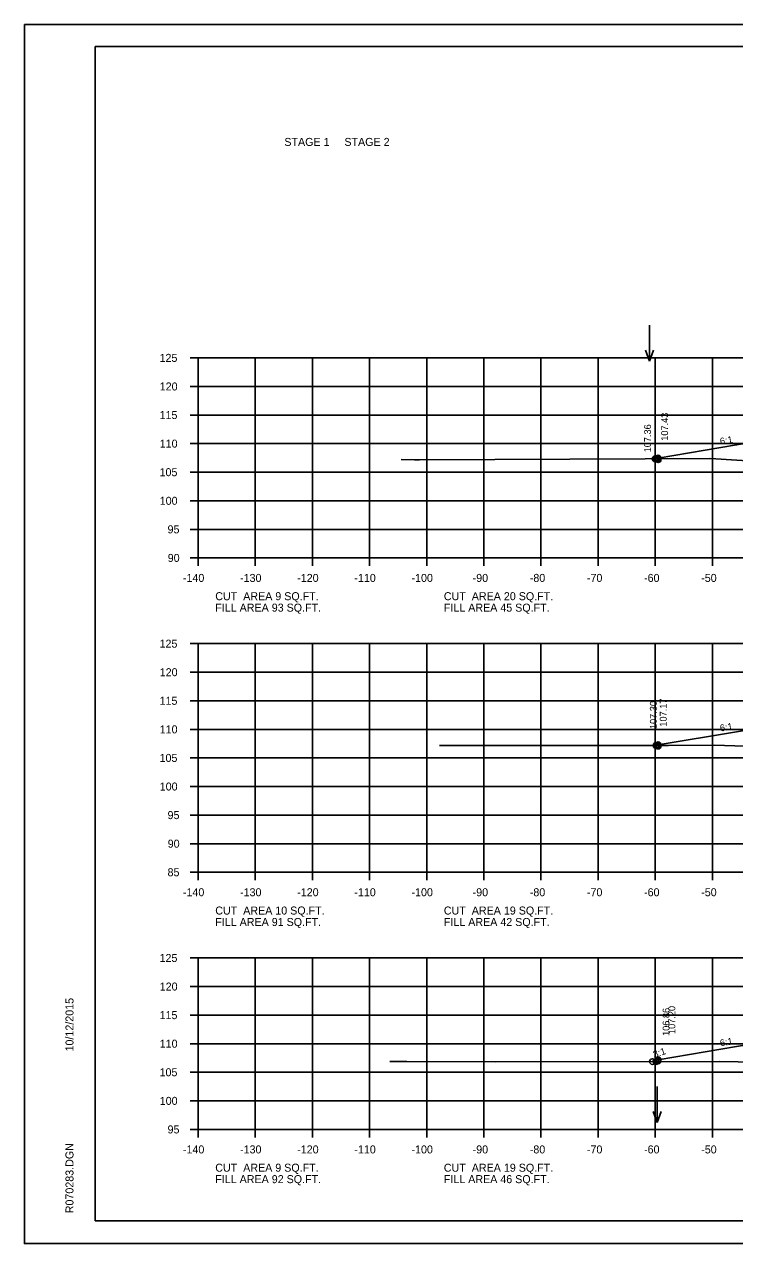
# Model space of a CAD drawing. Extents: x 1175611 to 1176402, y -433344 to -416213.
# Drawn here: x 1175610.6 to 1175734.9, y -429290.1 to -429076.8 of the extents above; entities that cross this region are included whole.
import ezdxf

# ---------------------------------------------------------------- set-up
doc = ezdxf.new("R2010")
doc.units = 0
for name, color, linetype in [('Default', 7, 'Continuous'), ('R_Axis', 7, 'Continuous'), ('R_Axis Annot', 7, 'Continuous'), ('R_Border', 7, 'Continuous'), ('R_Exist Surface', 7, 'Continuous'), ('R_Fin Surface', 7, 'Continuous'), ('R_Grid', 7, 'Continuous'), ('R_No Plot', 7, 'Continuous'), ('R_Water Annot', 7, 'Continuous'), ('R_Xsect Elev', 7, 'Continuous'), ('R_Xsect Slope', 7, 'Continuous')]:
    doc.layers.add(name, color=color, linetype=linetype)

msp = doc.modelspace()

# ---------------------------------------------------------------- linework, layer by layer
at = {"layer": 'R_Axis'}
for p, q in [((1175639.57, -429135.13), (1175640.97, -429135.13)), ((1175640.97, -429170.13), (1175640.97, -429135.13)), ((1175639.57, -429140.13), (1175640.97, -429140.13)), ((1175639.57, -429145.13), (1175640.97, -429145.13)), ((1175639.57, -429150.13), (1175640.97, -429150.13)), ((1175639.57, -429155.13), (1175640.97, -429155.13)), ((1175639.57, -429160.13), (1175640.97, -429160.13)), ((1175639.57, -429165.13), (1175640.97, -429165.13)), ((1175639.57, -429170.13), (1175640.97, -429170.13)), ((1175640.97, -429170.13), (1175920.97, -429170.13)), ((1175640.97, -429171.53), (1175640.97, -429170.13)), ((1175650.97, -429171.53), (1175650.97, -429170.13)), ((1175660.97, -429171.53), (1175660.97, -429170.13)), ((1175670.97, -429171.53), (1175670.97, -429170.13)), ((1175680.97, -429171.53), (1175680.97, -429170.13)), ((1175690.97, -429171.53), (1175690.97, -429170.13)), ((1175700.97, -429171.53), (1175700.97, -429170.13)), ((1175710.97, -429171.53), (1175710.97, -429170.13)), ((1175720.97, -429171.53), (1175720.97, -429170.13)), ((1175730.97, -429171.53), (1175730.97, -429170.13)), ((1175639.57, -429185.13), (1175640.97, -429185.13)), ((1175640.97, -429225.13), (1175640.97, -429185.13)), ((1175639.57, -429190.13), (1175640.97, -429190.13)), ((1175639.57, -429195.13), (1175640.97, -429195.13)), ((1175639.57, -429200.13), (1175640.97, -429200.13)), ((1175639.57, -429205.13), (1175640.97, -429205.13)), ((1175639.57, -429210.13), (1175640.97, -429210.13)), ((1175639.57, -429215.13), (1175640.97, -429215.13)), ((1175639.57, -429220.13), (1175640.97, -429220.13)), ((1175639.57, -429225.13), (1175640.97, -429225.13)), ((1175640.97, -429225.13), (1175920.97, -429225.13)), ((1175640.97, -429226.53), (1175640.97, -429225.13)), ((1175650.97, -429226.53), (1175650.97, -429225.13)), ((1175660.97, -429226.53), (1175660.97, -429225.13)), ((1175670.97, -429226.53), (1175670.97, -429225.13)), ((1175680.97, -429226.53), (1175680.97, -429225.13)), ((1175690.97, -429226.53), (1175690.97, -429225.13)), ((1175700.97, -429226.53), (1175700.97, -429225.13)), ((1175710.97, -429226.53), (1175710.97, -429225.13)), ((1175720.97, -429226.53), (1175720.97, -429225.13)), ((1175730.97, -429226.53), (1175730.97, -429225.13)), ((1175639.57, -429240.13), (1175640.97, -429240.13)), ((1175640.97, -429270.13), (1175640.97, -429240.13)), ((1175639.57, -429245.13), (1175640.97, -429245.13)), ((1175639.57, -429250.13), (1175640.97, -429250.13)), ((1175639.57, -429255.13), (1175640.97, -429255.13)), ((1175639.57, -429260.13), (1175640.97, -429260.13)), ((1175639.57, -429265.13), (1175640.97, -429265.13)), ((1175639.57, -429270.13), (1175640.97, -429270.13)), ((1175640.97, -429270.13), (1175920.97, -429270.13)), ((1175640.97, -429271.53), (1175640.97, -429270.13)), ((1175650.97, -429271.53), (1175650.97, -429270.13)), ((1175660.97, -429271.53), (1175660.97, -429270.13)), ((1175670.97, -429271.53), (1175670.97, -429270.13)), ((1175680.97, -429271.53), (1175680.97, -429270.13)), ((1175690.97, -429271.53), (1175690.97, -429270.13)), ((1175700.97, -429271.53), (1175700.97, -429270.13)), ((1175710.97, -429271.53), (1175710.97, -429270.13)), ((1175720.97, -429271.53), (1175720.97, -429270.13)), ((1175730.97, -429271.53), (1175730.97, -429270.13))]:
    msp.add_line(p, q, dxfattribs=at)
at = {"layer": 'R_Border'}
for p, q in [((1175622.97, -429080.67), (1175939.15, -429080.67)), ((1175622.97, -429286.13), (1175622.97, -429080.67)), ((1175622.97, -429286.13), (1175622.97, -429286.13)), ((1175939.15, -429286.13), (1175622.97, -429286.13))]:
    msp.add_line(p, q, dxfattribs=at)
at = {"layer": 'R_Exist Surface'}
for points in [[(1175676.53, -429152.93), (1175678.81, -429152.94), (1175679.72, -429152.94), (1175719.23, -429152.77), (1175730.44, -429152.74), (1175731.57, -429152.8), (1175741.65, -429153.41)], [(1175683.19, -429202.98), (1175685.86, -429202.98), (1175686.01, -429202.98), (1175723.3, -429202.96), (1175731.28, -429202.91), (1175747.43, -429203.43)], [(1175674.51, -429258.23), (1175675.7, -429258.24), (1175677.52, -429258.26), (1175693, -429258.28), (1175732.22, -429258.26), (1175742.05, -429258.4)]]:
    msp.add_lwpolyline(points, dxfattribs=at)
at = {"layer": 'R_Fin Surface'}
for points in [[(1175721.14, -429152.77), (1175721.47, -429152.66), (1175735.2, -429150.37), (1175743.47, -429148.99), (1175749.47, -429148.75), (1175751.47, -429148.71), (1175780.97, -429148.12), (1175810.47, -429148.71), (1175812.47, -429148.75), (1175818.47, -429148.99), (1175826.75, -429150.37), (1175840.47, -429152.66), (1175846.43, -429154.65), (1175849.37, -429153.67)], [(1175721.14, -429152.77), (1175721.47, -429152.66), (1175735.2, -429150.37), (1175743.47, -429148.99), (1175749.47, -429148.75), (1175751.47, -429148.71), (1175780.97, -429148.12), (1175810.47, -429148.71), (1175812.47, -429148.75), (1175818.47, -429148.99), (1175826.75, -429150.37), (1175840.47, -429152.66), (1175846.43, -429154.65), (1175849.37, -429153.67)], [(1175721.1, -429202.96), (1175721.47, -429202.83), (1175735.2, -429200.55), (1175743.47, -429199.17), (1175749.47, -429198.93), (1175751.47, -429198.89), (1175780.97, -429198.3), (1175810.47, -429198.89), (1175812.47, -429198.93), (1175818.47, -429199.17), (1175826.75, -429200.55), (1175840.47, -429202.83), (1175845.63, -429204.55), (1175847.11, -429204.06)], [(1175721.1, -429202.96), (1175721.47, -429202.83), (1175735.2, -429200.55), (1175743.47, -429199.17), (1175749.47, -429198.93), (1175751.47, -429198.89), (1175780.97, -429198.3), (1175810.47, -429198.89), (1175812.47, -429198.93), (1175818.47, -429199.17), (1175826.75, -429200.55), (1175840.47, -429202.83), (1175845.63, -429204.55), (1175847.11, -429204.06)], [(1175720.47, -429258.27), (1175721.47, -429257.93), (1175735.2, -429255.64), (1175743.47, -429254.27), (1175749.47, -429254.03), (1175751.47, -429253.99), (1175780.97, -429253.4), (1175810.47, -429253.99), (1175812.47, -429254.03), (1175818.47, -429254.27), (1175826.75, -429255.64), (1175840.47, -429257.93), (1175845.05, -429259.46), (1175845.46, -429259.32)], [(1175720.47, -429258.27), (1175721.47, -429257.93), (1175735.2, -429255.64), (1175743.47, -429254.27), (1175749.47, -429254.03), (1175751.47, -429253.99), (1175780.97, -429253.4), (1175810.47, -429253.99), (1175812.47, -429254.03), (1175818.47, -429254.27), (1175826.75, -429255.64), (1175840.47, -429257.93), (1175845.05, -429259.46), (1175845.46, -429259.32)]]:
    msp.add_lwpolyline(points, dxfattribs=at)
at = {"layer": 'R_Grid'}
for p, q in [((1175640.97, -429135.13), (1175920.97, -429135.13)), ((1175640.97, -429170.13), (1175640.97, -429135.13)), ((1175650.97, -429170.13), (1175650.97, -429135.13)), ((1175660.97, -429170.13), (1175660.97, -429135.13)), ((1175670.97, -429170.13), (1175670.97, -429135.13)), ((1175680.97, -429170.13), (1175680.97, -429135.13)), ((1175690.97, -429170.13), (1175690.97, -429135.13)), ((1175700.97, -429170.13), (1175700.97, -429135.13)), ((1175710.97, -429170.13), (1175710.97, -429135.13)), ((1175720.97, -429170.13), (1175720.97, -429135.13)), ((1175730.97, -429170.13), (1175730.97, -429135.13)), ((1175640.97, -429140.13), (1175920.97, -429140.13)), ((1175640.97, -429145.13), (1175920.97, -429145.13)), ((1175640.97, -429150.13), (1175920.97, -429150.13)), ((1175640.97, -429155.13), (1175920.97, -429155.13)), ((1175640.97, -429160.13), (1175920.97, -429160.13)), ((1175640.97, -429165.13), (1175920.97, -429165.13)), ((1175640.97, -429170.13), (1175920.97, -429170.13)), ((1175640.97, -429185.13), (1175920.97, -429185.13)), ((1175640.97, -429225.13), (1175640.97, -429185.13)), ((1175650.97, -429225.13), (1175650.97, -429185.13)), ((1175660.97, -429225.13), (1175660.97, -429185.13)), ((1175670.97, -429225.13), (1175670.97, -429185.13)), ((1175680.97, -429225.13), (1175680.97, -429185.13)), ((1175690.97, -429225.13), (1175690.97, -429185.13)), ((1175700.97, -429225.13), (1175700.97, -429185.13)), ((1175710.97, -429225.13), (1175710.97, -429185.13)), ((1175720.97, -429225.13), (1175720.97, -429185.13)), ((1175730.97, -429225.13), (1175730.97, -429185.13)), ((1175640.97, -429190.13), (1175920.97, -429190.13)), ((1175640.97, -429195.13), (1175920.97, -429195.13)), ((1175640.97, -429200.13), (1175920.97, -429200.13)), ((1175640.97, -429205.13), (1175920.97, -429205.13)), ((1175640.97, -429210.13), (1175920.97, -429210.13)), ((1175640.97, -429215.13), (1175920.97, -429215.13)), ((1175640.97, -429220.13), (1175920.97, -429220.13)), ((1175640.97, -429225.13), (1175920.97, -429225.13)), ((1175640.97, -429240.13), (1175920.97, -429240.13)), ((1175640.97, -429270.13), (1175640.97, -429240.13)), ((1175650.97, -429270.13), (1175650.97, -429240.13)), ((1175660.97, -429270.13), (1175660.97, -429240.13)), ((1175670.97, -429270.13), (1175670.97, -429240.13)), ((1175680.97, -429270.13), (1175680.97, -429240.13)), ((1175690.97, -429270.13), (1175690.97, -429240.13)), ((1175700.97, -429270.13), (1175700.97, -429240.13)), ((1175710.97, -429270.13), (1175710.97, -429240.13)), ((1175720.97, -429270.13), (1175720.97, -429240.13)), ((1175730.97, -429270.13), (1175730.97, -429240.13)), ((1175640.97, -429245.13), (1175920.97, -429245.13)), ((1175640.97, -429250.13), (1175920.97, -429250.13)), ((1175640.97, -429255.13), (1175920.97, -429255.13)), ((1175640.97, -429260.13), (1175920.97, -429260.13)), ((1175640.97, -429265.13), (1175920.97, -429265.13)), ((1175640.97, -429270.13), (1175920.97, -429270.13))]:
    msp.add_line(p, q, dxfattribs=at)
at = {"layer": 'R_No Plot'}
for p, q in [((1175610.57, -429076.77), (1175943.91, -429076.77)), ((1175610.57, -429290.11), (1175943.91, -429290.11))]:
    msp.add_line(p, q, dxfattribs=at)
msp.add_lwpolyline([(1175610.57, -429076.77), (1175943.91, -429076.77), (1175943.91, -429290.11), (1175610.57, -429290.11)], close=True, dxfattribs=at)
for centre in [(1175720.95, -429152.77), (1175721.14, -429152.77), (1175721.14, -429152.77), (1175721.47, -429152.66), (1175721.47, -429152.94), (1175721.1, -429202.96), (1175721.1, -429202.96), (1175721.17, -429202.96), (1175721.17, -429202.96), (1175721.47, -429202.83), (1175721.47, -429203.06), (1175720.47, -429258.27), (1175720.47, -429258.27), (1175721.13, -429258.27), (1175721.47, -429257.93), (1175721.47, -429258.15)]:
    msp.add_circle(centre, 0.5, dxfattribs=at)
at = {"layer": 'R_Water Annot'}
for p, q in [((1175719.98, -429129.4), (1175719.98, -429135.68)), ((1175719.98, -429135.68), (1175719.28, -429133.76)), ((1175719.98, -429135.68), (1175720.68, -429133.76)), ((1175721.33, -429262.64), (1175721.33, -429268.93)), ((1175721.33, -429268.93), (1175720.63, -429267)), ((1175721.33, -429268.93), (1175722.03, -429267))]:
    msp.add_line(p, q, dxfattribs=at)

# ---------------------------------------------------------------- texts
at = {"layer": 'Default'}
for s, p in [('STAGE 1     STAGE 2', (1175656.06, -429098.04)), ('CUT  AREA 9 SQ.FT.', (1175643.97, -429177.53)), ('CUT  AREA 20 SQ.FT.', (1175683.97, -429177.53)), ('FILL AREA 93 SQ.FT.', (1175643.97, -429179.53)), ('FILL AREA 45 SQ.FT.', (1175683.97, -429179.53)), ('CUT  AREA 10 SQ.FT.', (1175643.97, -429232.53)), ('FILL AREA 91 SQ.FT.', (1175643.97, -429234.53)), ('CUT  AREA 19 SQ.FT.', (1175683.97, -429232.53)), ('FILL AREA 42 SQ.FT.', (1175683.97, -429234.53)), ('CUT  AREA 9 SQ.FT.', (1175643.97, -429277.53)), ('CUT  AREA 19 SQ.FT.', (1175683.97, -429277.53)), ('FILL AREA 92 SQ.FT.', (1175643.97, -429279.53)), ('FILL AREA 46 SQ.FT.', (1175683.97, -429279.53))]:
    msp.add_text(s, height=1.4, dxfattribs=at).set_placement(p)
at = {"layer": 'R_Axis Annot'}
for s, p in [('125', (1175634.22, -429135.83)), ('120', (1175634.25, -429140.83)), ('115', (1175634.22, -429145.83)), ('110', (1175634.25, -429150.83)), ('105', (1175634.22, -429155.83)), ('100', (1175634.25, -429160.83)), ('95', (1175635.62, -429165.83)), ('90', (1175635.65, -429170.83)), ('-140', (1175638.31, -429174.33)), ('-130', (1175648.31, -429174.33)), ('-120', (1175658.31, -429174.33)), ('-110', (1175668.31, -429174.33)), ('-100', (1175678.31, -429174.33)), ('-90', (1175689.01, -429174.33)), ('-80', (1175699.01, -429174.33)), ('-70', (1175709.01, -429174.33)), ('-60', (1175719.01, -429174.33)), ('-50', (1175729.01, -429174.33)), ('125', (1175634.22, -429185.83)), ('120', (1175634.25, -429190.83)), ('115', (1175634.22, -429195.83)), ('110', (1175634.25, -429200.83)), ('105', (1175634.22, -429205.83)), ('100', (1175634.25, -429210.83)), ('95', (1175635.62, -429215.83)), ('90', (1175635.65, -429220.83)), ('85', (1175635.62, -429225.83)), ('-140', (1175638.31, -429229.33)), ('-130', (1175648.31, -429229.33)), ('-120', (1175658.31, -429229.33)), ('-110', (1175668.31, -429229.33)), ('-100', (1175678.31, -429229.33)), ('-90', (1175689.01, -429229.33)), ('-80', (1175699.01, -429229.33)), ('-70', (1175709.01, -429229.33)), ('-60', (1175719.01, -429229.33)), ('-50', (1175729.01, -429229.33)), ('125', (1175634.22, -429240.83)), ('120', (1175634.25, -429245.83)), ('115', (1175634.22, -429250.83)), ('110', (1175634.25, -429255.83)), ('105', (1175634.22, -429260.83)), ('100', (1175634.25, -429265.83)), ('95', (1175635.62, -429270.83)), ('-140', (1175638.31, -429274.33)), ('-130', (1175648.31, -429274.33)), ('-120', (1175658.31, -429274.33)), ('-110', (1175668.31, -429274.33)), ('-100', (1175678.31, -429274.33)), ('-90', (1175689.01, -429274.33)), ('-80', (1175699.01, -429274.33)), ('-70', (1175709.01, -429274.33)), ('-60', (1175719.01, -429274.33)), ('-50', (1175729.01, -429274.33))]:
    msp.add_text(s, height=1.4, dxfattribs=at).set_placement(p)
at = {"layer": 'R_Border'}
for s, p in [('10/12/2015', (1175619.16, -429256.49)), ('R070283.DGN', (1175619.16, -429284.8))]:
    msp.add_text(s, height=1.4, rotation=90, dxfattribs=at).set_placement(p)
at = {"layer": 'R_Xsect Elev'}
for s, p in [('107.43', (1175723.21, -429149.63)), ('107.36', (1175720.22, -429151.66)), ('107.30', (1175721.23, -429200.07)), ('107.17', (1175722.96, -429199.65)), ('106.86', (1175723.46, -429253.77)), ('107.20', (1175724.47, -429253.43))]:
    msp.add_text(s, height=1.2, rotation=90, dxfattribs=at).set_placement(p)
at = {"layer": 'R_Xsect Slope'}
for s, rotation, p in [('6:1', 9.4623, (1175732.39, -429150.33)), ('6:1', 9.4623, (1175732.39, -429200.51)), ('6:1', 9.4623, (1175732.39, -429255.61)), ('3:1', 18.4349, (1175720.81, -429257.62))]:
    msp.add_text(s, height=1.2, rotation=rotation, dxfattribs=at).set_placement(p)

doc.saveas('drawing.dxf')
